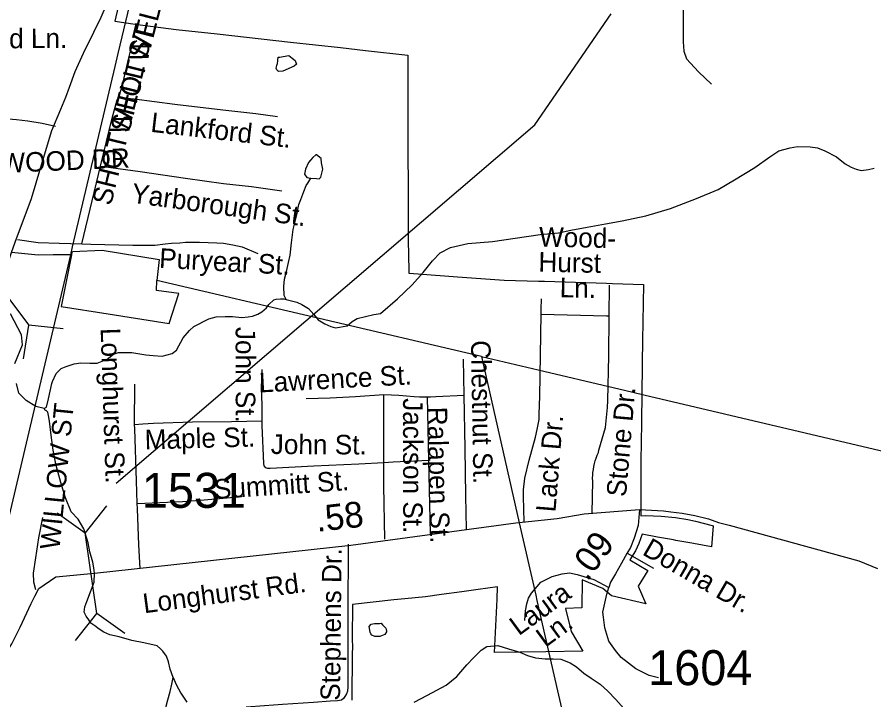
# Model space of a CAD drawing. Extents: x 1950930 to 2061844, y 904556 to 1017002.
# Drawn here: x 2009532 to 2013692, y 971512 to 974830 of the extents above; entities that cross this region are included whole.
import ezdxf

# ---------------------------------------------------------------- set-up
doc = ezdxf.new("R2010")
doc.units = 0
for name, color, linetype in [('Exist Boundary Political City Limit New', 7, 'Continuous'), ('Exist Hydrographic Creek Single Shore', 7, 'Continuous'), ('Exist Hydrographic Creek Single Shore Label', 7, 'Continuous'), ('Exist Hydrographic Lake Shore', 7, 'Continuous'), ('Exist Hydrographic Misc Water Feature', 7, 'Continuous'), ('Exist Railroad Mainline', 7, 'Continuous'), ('Exist Road Non-System Type 51', 7, 'Continuous'), ('Exist Road Non-System Type 51 Label', 7, 'Continuous'), ('Exist Road Primary US Attributed', 7, 'Continuous'), ('Exist Road Primary US Structure Standard Bridge CELL', 7, 'Continuous'), ('Exist Road Secondary Structure Pipe CELL', 7, 'Continuous'), ('Exist Road Secondary Type 51 Attributed', 7, 'Continuous'), ('Exist Road Secondary Type 51 Label', 7, 'Continuous'), ('Exist Road Secondary Type 51 Number Label', 7, 'Continuous'), ('Exist Utilities Electrical Transmission Line', 7, 'Continuous'), ('Map Preparation Boundary City Limit Buffer Line', 7, 'Continuous')]:
    doc.layers.add(name, color=color, linetype=linetype)

msp = doc.modelspace()

# ---------------------------------------------------------------- linework, layer by layer
at = {"layer": 'Exist Boundary Political City Limit New'}
msp.add_lwpolyline([(2010050.1, 975000), (2010006.1, 974810.4), (2010105.5, 974796), (2010141.9, 974791.3), (2010303.9, 974770.3), (2010502.9, 974748.4), (2010859.2, 974709), (2010980.2, 974695.6), (2011101.5, 974682.2), (2011222.9, 974668.8), (2011428.1, 974646.1), (2011428.9, 974468), (2011429.4, 974358.7), (2011429.5, 974314.8), (2011429.5, 974288.3), (2011429.6, 974254.4), (2011429.5, 974221.6), (2011429.8, 973956.3), (2011429.9, 973895.9), (2011430.2, 973747.2), (2011433, 973597.3), (2011433.2, 973586.6), (2011478.9, 973583), (2011669.5, 973568), (2011896.2, 973552), (2012064.1, 973547.6), (2012093.1, 973546.8), (2012193.1, 973543.6), (2012293, 973540.4), (2012393, 973537.2), (2012423, 973536.2), (2012572.9, 973531.4), (2012571.5, 973440.4), (2012570.1, 973349.4), (2012568.8, 973258.3), (2012567.1, 973149.8), (2012564.6, 972986.8), (2012563.1, 972878.5), (2012562.9, 972861.8), (2012561.8, 972761.8), (2012561, 972676.9), (2012560.4, 972470.1), (2012560.5, 972406.4), (2012584.8, 972408.7), (2012658.4, 972405.8), (2012728.6, 972397.9), (2012787.9, 972388.1), (2012825, 972380.4), (2012906.2, 972359.5), (2012912, 972357.9), (2012903.6, 972255.6), (2012816.1, 972271.6), (2012808, 972273.1), (2012730.1, 972287.4), (2012719.5, 972289.4), (2012641.4, 972303.8), (2012566.6, 972317.5), (2012550.2, 972272.5), (2012533.6, 972237.2), (2012507.6, 972192.5), (2012594.5, 972140.3), (2012546.6, 972064.3), (2012584.4, 971979.2), (2012417.9, 972017.4), (2012376.2, 972053.2), (2012275.4, 972095.9), (2012274.6, 971959.2), (2012194.8, 971955.6), (2012222.5, 971843.9), (2012279, 971749.6), (2012099.1, 971746.4), (2011850.4, 971742), (2011862.4, 972001.1), (2011865.1, 972061.1), (2011771.1, 972048.6), (2011691.8, 972037.9), (2011593, 972024.9), (2011514.4, 972013.3), (2011414.9, 972004), (2011360.8, 971997.8), (2011260.2, 971986.5), (2011160.9, 971975.3), (2011158.9, 971810.8), (2011159.5, 971765.6), (2011159.2, 971740.4), (2011158.9, 971715.2), (2011156.8, 971537.9), (2011156.4, 971510.8)], dxfattribs=at)
at = {"layer": 'Exist Hydrographic Creek Single Shore'}
for points in [[(2009520.3, 973146.6), (2009558.3, 973237.6), (2009553.5, 973285.6), (2009499.2, 973387.9)], [(2009662.5, 972928.7), (2009622.3, 972938.7), (2009576.3, 972966.6), (2009540.3, 973002.8), (2009528.5, 973050.6)], [(2010289.4, 971621), (2010275.2, 971661), (2010267.4, 971696.9), (2010257.1, 971725), (2010239.2, 971749), (2010227.4, 971761.1), (2010211.2, 971774.9), (2010147.2, 971789), (2010089, 971800.7), (2010027, 971818.7), (2009981.3, 971828.9), (2009953, 971840.6), (2009925.2, 971858.6), (2009913.2, 971868.7), (2009889.3, 971884.6), (2009879.1, 971900.6), (2009867, 971918.9), (2009857.2, 971938.8), (2009860.3, 971965.2), (2009869.8, 971990.8), (2009906.6, 972085.1), (2009908.2, 972128.3), (2009903.4, 972153.9), (2009898.6, 972181), (2009884.2, 972232.2), (2009876.2, 972275.3), (2009855.5, 972344.1), (2009828.3, 972390.4), (2009794.8, 972426.8), (2009766.7, 972494.6), (2009744.6, 972568.6), (2009720.7, 972650.8), (2009706.5, 972726.6), (2009696.5, 972798.7), (2009688.4, 972866.8), (2009684.4, 972894.7), (2009680.5, 972910.6), (2009672.5, 972918.6), (2009668.5, 972918.7), (2009662.5, 972928.7)], [(2010019.7, 971178.6), (2010019.6, 971222.9), (2010025.6, 971240.8), (2010035.5, 971276.7), (2010069.6, 971308.8), (2010117.5, 971354.8), (2010151.4, 971372.8), (2010191.5, 971409), (2010229.6, 971440.7), (2010251.5, 971468.8), (2010263.2, 971512.9), (2010275.2, 971553), (2010283.2, 971589), (2010289.4, 971621)]]:
    msp.add_lwpolyline(points, dxfattribs=at)
at = {"layer": 'Exist Hydrographic Creek Single Shore Label'}
for p in [(2009348.7, 973649.1), (2009562.6, 973169.2), (2009754.9, 973315.9)]:
    msp.add_line(p, (2009589.3, 973333.7), dxfattribs=at)
at = {"layer": 'Exist Hydrographic Lake Shore'}
msp.add_lwpolyline([(2010013.2, 972564.9), (2012044.8, 974307.4), (2012416, 974845.6)], dxfattribs=at)
at = {"layer": 'Exist Hydrographic Misc Water Feature'}
for points in [[(2010823.6, 974639.7), (2010851.6, 974643.7), (2010867.4, 974631.6), (2010881.6, 974619.5), (2010885.3, 974609.6), (2010887.5, 974601.6), (2010877.4, 974591.7), (2010821.5, 974567.6), (2010801.4, 974565.7), (2010793.4, 974573.7), (2010789.6, 974581.7), (2010793.6, 974601.6), (2010795.6, 974601.6), (2010797.6, 974621.5), (2010799.6, 974635.6), (2010807.4, 974635.5), (2010823.6, 974639.7)], [(2010838.2, 973457.6), (2010858.1, 973453.6), (2010890.1, 973445.4), (2010914.1, 973433.4), (2010946.2, 973413.7), (2010972.2, 973385.6), (2010994.3, 973359.5), (2011026.4, 973339.5), (2011054.3, 973327.4), (2011078.1, 973319.7), (2011134.1, 973329.7), (2011158.2, 973351.5), (2011182.1, 973365.8), (2011264.3, 973385.8), (2011296.2, 973389.7), (2011378.1, 973461.8), (2011450.1, 973529.9), (2011504.1, 973589.9), (2011548.3, 973646), (2011586.2, 973684), (2011636.3, 973709.9), (2011720, 973730.1), (2011840, 973740.1), (2011950, 973756.2), (2012072.1, 973774.3), (2012160.2, 973782.3), (2012220.2, 973794.2), (2012299.9, 973810.3), (2012388.2, 973826.5), (2012470.2, 973840.6), (2012584, 973864.5), (2012704.2, 973900.7), (2012830.2, 973948.6), (2012936.1, 973992.7), (2013015.8, 974039), (2013113.9, 974099), (2013185.9, 974151), (2013229.8, 974180.9), (2013285.9, 974195.2), (2013321.8, 974201), (2013381.8, 974199.1), (2013417.8, 974195), (2013454, 974181.2), (2013510.1, 974151.1), (2013552.1, 974117.1), (2013581.9, 974101.4), (2013606, 974091.4), (2013630.2, 974085.3), (2013666, 974089.1), (2013694, 974095.5)], [(2010957.7, 974047.5), (2010985.9, 974045.6), (2010998, 974043.7), (2011005.7, 974051.8), (2011011.7, 974071.7), (2011015.7, 974091.6), (2011009.8, 974121.6), (2011007.9, 974143.6), (2010985.7, 974161.8), (2010981.7, 974161.6), (2010967.7, 974147.7), (2010955.9, 974135.5), (2010945.8, 974123.6), (2010931.7, 974091.7), (2010927.9, 974067.5), (2010937.8, 974051.5), (2010957.7, 974047.5)], [(2010838.2, 973457.6), (2010828.1, 973477.5), (2010826, 973521.5), (2010830, 973557.6), (2010840, 973593.4), (2010850.1, 973637.5), (2010858.1, 973673.5), (2010863.9, 973733.4), (2010872.1, 973797.6), (2010890, 973869.4), (2010899.9, 973919.4), (2010909.9, 973943.5), (2010923.9, 973983.6), (2010935.9, 974011.5), (2010943.7, 974023.5), (2010957.7, 974047.5)], [(2009662.5, 972928.7), (2009674.4, 972934.7), (2009684.4, 972974.8), (2009700.5, 973050.6), (2009704.2, 973058.8), (2009720.5, 973098.8), (2009746.3, 973122.9), (2009770.4, 973132.9), (2009808.4, 973144.9), (2009840.4, 973150.8), (2009884.3, 973148.9), (2009920.4, 973148.8), (2009968.4, 973168.8), (2010000.4, 973193.1), (2010024.2, 973200.8), (2010088.2, 973201.1), (2010156.2, 973189.2), (2010192.2, 973185.2), (2010236.5, 973182.9), (2010284.3, 973195.1), (2010306.3, 973211), (2010338.4, 973271.1), (2010368.4, 973307.2), (2010390.1, 973327.1), (2010462.1, 973363.4), (2010498.4, 973373.1), (2010542.1, 973375.1), (2010578.2, 973375.4), (2010622.4, 973371.2), (2010654.3, 973373.5), (2010674.4, 973377.3), (2010700.2, 973387.3), (2010720.1, 973397.4), (2010742.1, 973417.3), (2010754.3, 973433.4), (2010778.1, 973455.6), (2010790.3, 973459.6), (2010810.3, 973461.5), (2010826.1, 973461.5), (2010838.2, 973457.6)], [(2011267.3, 971883.6), (2011291.2, 971883.8), (2011299.1, 971885.6), (2011305.2, 971877.6), (2011321.3, 971861.5), (2011323.2, 971857.5), (2011325.2, 971843.7), (2011317.3, 971829.7), (2011293.2, 971819.7), (2011269.2, 971819.6), (2011253.3, 971827.5), (2011249.2, 971833.4), (2011245.4, 971841.7), (2011241.4, 971869.7), (2011251.1, 971879.7), (2011267.3, 971883.6)], [(2011459.5, 971501.6), (2011523.6, 971535.7), (2011615.5, 971583.7), (2011667.5, 971625.9), (2011715.3, 971682), (2011749.2, 971717.7), (2011785.4, 971754.1), (2011813.3, 971771.9), (2011865.3, 971776), (2011917.4, 971759.9), (2011973.2, 971743.9), (2012009.3, 971728.1), (2012049.4, 971716.1), (2012095.3, 971712.2), (2012135.3, 971712), (2012171.4, 971710.3), (2012217.3, 971692.3), (2012247.4, 971672.3), (2012283.5, 971642.3), (2012319.5, 971618.3), (2012363.5, 971588.2), (2012399.5, 971554.3), (2012439.4, 971514.4), (2012477.5, 971470.3)], [(2010289.4, 971621), (2010303.5, 971586.9), (2010327.2, 971545.1), (2010355.5, 971501.1)]]:
    msp.add_lwpolyline(points, dxfattribs=at)
at = {"layer": 'Exist Railroad Mainline'}
msp.add_lwpolyline([(2010595, 976701.4), (2010578.3, 976678.2), (2010556.4, 976654.3), (2010536.3, 976612.1), (2010524.3, 976582.1), (2010502.4, 976550.1), (2010484.5, 976514.1), (2010472.4, 976470.1), (2010454.5, 976398.1), (2010388.6, 976138), (2010372.6, 976078.1), (2010350.8, 975991.9), (2010249, 975577.9), (2010195.1, 975383.8), (2010115.3, 975047.7), (2010020.9, 974653.8), (2010005.6, 974589.7), (2009799.4, 973714.5), (2009790.2, 973675.5), (2009326.3, 971707)], dxfattribs=at)
at = {"layer": 'Exist Road Non-System Type 51'}
for p, q in [((2009845.4, 973728.2), (2009937, 974105.3)), ((2012407.1, 973378.8), (2012408.5, 973527.8)), ((2011702.9, 972992.7), (2011699.9, 973167.7)), ((2010102, 972851.2), (2010102.8, 973046.4)), ((2011531, 972675.7), (2011524.5, 972985.4)), ((2011538.6, 972320.8), (2011531, 972675.7)), ((2012493.9, 972226), (2012621.4, 972152.1))]:
    msp.add_line(p, q, dxfattribs=at)
for points in [[(2012830.2, 975744.3), (2012827.9, 975732.6), (2012817.8, 975680.3), (2012809.6, 975631.4), (2012806.1, 975581.1), (2012800.5, 975508.3), (2012795.1, 975427.6), (2012792, 975349.9), (2012783.5, 975214.6), (2012780.5, 975125.4), (2012775.9, 975030.8), (2012766.6, 974862.4), (2012765.1, 974709.4), (2012769.8, 974665.6), (2012782.8, 974627.9), (2012839.6, 974564.9), (2012903.5, 974504.9)], [(2010021.6, 974437.3), (2010040, 974486.6), (2010076.2, 974639.4), (2010083.9, 974670.9), (2010092.6, 974690.4), (2010102.1, 974706.2), (2010113.5, 974716.2)], [(2009937, 974105.3), (2009993.8, 974339.5), (2010017.8, 974428.7), (2010021.6, 974437.3)], [(2010021.6, 974437.3), (2010033.2, 974439.2), (2010045.2, 974438.8), (2010099.8, 974432.5), (2010297, 974408), (2010530.2, 974379.2), (2010690.8, 974361.7), (2010796.1, 974347.3)], [(2009717.8, 974298.9), (2009652.9, 974313.6), (2009584, 974325.2), (2009528.5, 974331), (2009471.8, 974336.2), (2009401.1, 974329.8), (2009364.6, 974322.9), (2009296.4, 974295.7), (2009233.9, 974251.7), (2009166.1, 974196.4), (2009135.4, 974166.9), (2009119.8, 974153.7)], [(2009937, 974105.3), (2009951, 974104.1), (2010129.2, 974080.6), (2010350.1, 974047.9), (2010534.4, 974021.9), (2010669.8, 974007.4), (2010816.6, 973985.3)], [(2009533.4, 973749.2), (2009633.2, 973735.7), (2009735.6, 973731.1), (2009845.4, 973728.2)], [(2009845.4, 973728.2), (2009889.6, 973727.1), (2010092.8, 973721.4), (2010200.2, 973722.8), (2010251.2, 973727.9), (2010282, 973732.3), (2010321.4, 973734), (2010348.5, 973735.9), (2010378.8, 973735.9), (2010417.2, 973736.4), (2010460, 973735.6), (2010501.6, 973733.6), (2010533.8, 973731), (2010579.6, 973723.6), (2010624.2, 973713.7), (2010701.1, 973681.3)], [(2012076, 973386.1), (2012076.4, 973408.9), (2012078.2, 973461.7)], [(2011994.4, 972378.1), (2011990.6, 972500.7), (2011990.6, 972533.1), (2011997.8, 972589.4), (2012018.2, 972677.1), (2012049.4, 972788.6), (2012056.6, 972827), (2012066.2, 972875), (2012067.4, 972900.2), (2012069.8, 972989), (2012076, 973386.1)], [(2012076, 973386.1), (2012393.1, 973378), (2012407.1, 973378.8)], [(2012324.2, 972420.5), (2012326.8, 972574.9), (2012326.4, 972589.3), (2012326.8, 972603.6), (2012327.9, 972617.9), (2012329.8, 972632.2), (2012332.2, 972646.3), (2012335.2, 972660.3), (2012339.1, 972674.1), (2012343.6, 972687.7), (2012348.8, 972701.1), (2012354.4, 972714.2), (2012356.8, 972726.2), (2012388.5, 972836.4), (2012392.4, 972868.8), (2012395.8, 972901.3), (2012398.5, 972933.9), (2012400.8, 972966.4), (2012405.2, 973184.7), (2012407.1, 973378.8)], [(2010721.9, 972867.8), (2010722.2, 972945.9), (2010718.4, 973027), (2010721.2, 973118)], [(2010935.6, 972976.3), (2011051.6, 972979.8), (2011174.6, 972986.9), (2011311.8, 972996.4)], [(2011312.2, 972664.7), (2011311.6, 972809.3), (2011311.8, 972996.4)], [(2011311.8, 972996.4), (2011348.9, 972994.7), (2011386, 972992.4), (2011423, 972989.6), (2011460, 972986.3), (2011486.2, 972985.6), (2011512.6, 972985.4), (2011524.5, 972985.4)], [(2011524.5, 972985.4), (2011538.9, 972985.5), (2011565.2, 972986.1), (2011702.9, 972992.7)], [(2011713.1, 972342.4), (2011710.9, 972503.6), (2011707.4, 972734.3), (2011702.9, 972992.7)], [(2010102, 972851.2), (2010142.4, 972854.4), (2010194.4, 972856.3), (2010383.6, 972863.4), (2010573.2, 972865), (2010721.9, 972867.8)], [(2010114.5, 972467.2), (2010110.8, 972576.2), (2010103.1, 972829), (2010102, 972851.2)], [(2011312.2, 972664.7), (2011191.1, 972657.5), (2010971.8, 972647.9), (2010760.1, 972637), (2010749, 972636.1), (2010738.8, 972640.5), (2010731.8, 972649.3), (2010729.8, 972660.4), (2010721.8, 972845.7), (2010721.9, 972867.8)], [(2011531, 972675.7), (2011356.9, 972667.3), (2011312.2, 972664.7)], [(2011316.8, 972292.5), (2011312.8, 972551.8), (2011312.2, 972664.7)], [(2010114.5, 972467.2), (2010335, 972475.6), (2010440.6, 972484.4), (2010532.5, 972492.7), (2010621.6, 972500.9), (2010624.9, 972501.6)], [(2010129.4, 972150.2), (2010123, 972265.4), (2010115.5, 972440.3), (2010114.5, 972467.2)], [(2009622.5, 972046.7), (2009612.4, 972084.7), (2009611.4, 972128.5), (2009622.2, 972202.9), (2009636.5, 972300.2), (2009657.2, 972398.7)], [(2011139.1, 972269.8), (2011137.2, 971924.9), (2011137.2, 971574.9), (2011135.2, 971555.4), (2011130.8, 971541.1), (2011122.2, 971528.7), (2011115.8, 971518.9), (2011106, 971511.1), (2011087.1, 971507.9), (2011053.9, 971505.9), (2010970.6, 971499.4), (2010820.8, 971490.3), (2010733.5, 971483.1), (2010644.4, 971477.3)], [(2011996.9, 971898.6), (2012000.4, 971944.8), (2012006.1, 971979.3), (2012015.2, 972006.9), (2012029.1, 972031.1), (2012075.2, 972084.1), (2012129.4, 972111.8), (2012178.9, 972125.6), (2012213.5, 972129.1), (2012250.4, 972122.2), (2012332.1, 972098), (2012405.1, 972058.3)], [(2012646.1, 971619.8), (2012601.2, 971631.3), (2012535.5, 971663.6), (2012465.2, 971718.9), (2012436.5, 971752.3), (2012405.4, 971798.4), (2012385.8, 971861.8), (2012378.9, 971914.8), (2012376.5, 971937.8), (2012382.2, 971967.8), (2012395, 972026.6), (2012405.1, 972058.3)]]:
    msp.add_lwpolyline(points, dxfattribs=at)
at = {"layer": 'Exist Road Primary US Attributed'}
msp.add_lwpolyline([(2009408.2, 973365.1), (2009441.7, 973486.5), (2009470.5, 973582.4), (2009505.1, 973686.6), (2009522, 973737.3), (2009601.8, 973949.5), (2009669.7, 974177.5), (2009699.7, 974279.5), (2009743.6, 974383.5), (2009767.6, 974441.6), (2009785.6, 974489.6), (2009813.4, 974565.5), (2009853.5, 974655.7), (2009903.4, 974757.7), (2009939.4, 974829.7), (2010013.3, 974999.6)], dxfattribs=at)
at = {"layer": 'Exist Road Secondary Structure Pipe CELL'}
for p, q in [((2009965.4, 972454.9), (2009861.9, 972324.4)), ((2009726, 972420.6), (2009861.9, 972324.4)), ((2009918.2, 971931.6), (2009861.9, 972324.4)), ((2009814.7, 971801.1), (2009918.2, 971931.6)), ((2010054.1, 971835.4), (2009918.2, 971931.6))]:
    msp.add_line(p, q, dxfattribs=at)
at = {"layer": 'Exist Road Secondary Type 51 Attributed'}
for points in [[(2009326.3, 971707), (2009356, 971702.2), (2009402.2, 971701.9), (2009451.8, 971718.8), (2009481.1, 971745.2), (2009506.6, 971784.4), (2009546.6, 971865.5), (2009599.9, 971980.5), (2009618.5, 972015.7), (2009637, 972052.9), (2009719.1, 972109.6), (2009908.2, 972128.3), (2011151.4, 972263.7), (2011953.3, 972372.6), (2012153.7, 972394.2), (2012285.6, 972416.4), (2012554, 972437.2)], [(2012554, 972437.2), (2012546.8, 972359.9), (2012528.2, 972297.4), (2012509.6, 972252.2), (2012492.3, 972223), (2012465.7, 972176.4), (2012436.5, 972124.6), (2012412.6, 972084.7), (2012405.1, 972058.3)], [(2012554, 972437.2), (2012669.7, 972430.4), (2012705.9, 972426.5), (2012761.6, 972419.7), (2012823.1, 972407.9), (2012889.6, 972392.3), (2012937.1, 972375.1), (2012989.8, 972361.5), (2013618.7, 972187.8), (2013709.1, 972150.2)]]:
    msp.add_lwpolyline(points, dxfattribs=at)
at = {"layer": 'Exist Utilities Electrical Transmission Line'}
for p, q in [((2009796.2, 973675.6), (2009790.2, 973675.5)), ((2011786.5, 973180.7), (2010210.1, 973549.7)), ((2011786.5, 973180.7), (2012088.7, 973109.4)), ((2011786.5, 973180.7), (2011970.2, 972372.1)), ((2012088.7, 973109.4), (2012405.6, 973034.6)), ((2012405.6, 973034.6), (2012481.7, 973016.7)), ((2012481.7, 973016.7), (2012574.7, 972994.7)), ((2011970.2, 972372.1), (2012049.8, 972021.4)), ((2012049.8, 972021.4), (2012055.7, 971995.6)), ((2012055.7, 971995.6), (2012138, 971633.5)), ((2012138, 971633.5), (2012462.4, 970205.7))]:
    msp.add_line(p, q, dxfattribs=at)
for points in [[(2009790.2, 973675.5), (2009706.1, 973675.4), (2009634.1, 973673.3), (2009505.1, 973686.6)], [(2009796.2, 973675.6), (2009746.1, 973423.3), (2009974.2, 973387.6), (2010270.4, 973341.8), (2010316.2, 973487.7), (2010208.3, 973501.7), (2010210.1, 973549.7)], [(2009796.2, 973675.6), (2009800.1, 973691.5), (2009944.1, 973697.5), (2010222.2, 973651.7), (2010210.1, 973549.7)], [(2012574.7, 972994.7), (2014925.2, 972440.3), (2017305.2, 971722.8)]]:
    msp.add_lwpolyline(points, dxfattribs=at)
at = {"layer": 'Map Preparation Boundary City Limit Buffer Line'}
msp.add_lwpolyline([(2010050.1, 975000), (2010006.1, 974810.4), (2010105.5, 974796), (2010141.9, 974791.3), (2010303.9, 974770.3), (2010502.9, 974748.4), (2010859.2, 974709), (2010980.2, 974695.6), (2011101.5, 974682.2), (2011222.9, 974668.8), (2011428.1, 974646.1), (2011428.9, 974468), (2011429.4, 974358.7), (2011429.5, 974314.8), (2011429.5, 974288.3), (2011429.6, 974254.4), (2011429.5, 974221.6), (2011429.8, 973956.3), (2011429.9, 973895.9), (2011430.2, 973747.2), (2011433, 973597.3), (2011433.2, 973586.6), (2011478.9, 973583), (2011669.5, 973568), (2011896.2, 973552), (2012064.1, 973547.6), (2012093.1, 973546.8), (2012193.1, 973543.6), (2012293, 973540.4), (2012393, 973537.2), (2012423, 973536.2), (2012572.9, 973531.4), (2012571.5, 973440.4), (2012570.1, 973349.4), (2012568.8, 973258.3), (2012567.1, 973149.8), (2012564.6, 972986.8), (2012563.1, 972878.5), (2012562.9, 972861.8), (2012561.8, 972761.8), (2012561, 972676.9), (2012560.4, 972470.1), (2012560.5, 972406.4), (2012584.8, 972408.7), (2012658.4, 972405.8), (2012728.6, 972397.9), (2012787.9, 972388.1), (2012825, 972380.4), (2012906.2, 972359.5), (2012912, 972357.9), (2012903.6, 972255.6), (2012816.1, 972271.6), (2012808, 972273.1), (2012730.1, 972287.4), (2012719.5, 972289.4), (2012641.4, 972303.8), (2012566.6, 972317.5), (2012550.2, 972272.5), (2012533.6, 972237.2), (2012507.6, 972192.5), (2012594.5, 972140.3), (2012546.6, 972064.3), (2012584.4, 971979.2), (2012417.9, 972017.4), (2012376.2, 972053.2), (2012275.4, 972095.9), (2012274.6, 971959.2), (2012194.8, 971955.6), (2012222.5, 971843.9), (2012279, 971749.6), (2012099.1, 971746.4), (2011850.4, 971742), (2011862.4, 972001.1), (2011865.1, 972061.1), (2011771.1, 972048.6), (2011691.8, 972037.9), (2011593, 972024.9), (2011514.4, 972013.3), (2011414.9, 972004), (2011360.8, 971997.8), (2011260.2, 971986.5), (2011160.9, 971975.3), (2011158.9, 971810.8), (2011159.5, 971765.6), (2011159.2, 971740.4), (2011158.9, 971715.2), (2011156.8, 971537.9), (2011156.4, 971510.8)], dxfattribs=at)

# ---------------------------------------------------------------- texts
at = {"layer": 'Exist Road Non-System Type 51 Label'}
for s, rotation, p in [('  SHOTWELL ST', 75.6991, (2010058, 974195.4)), ('  SHOTWELL ST', 76.3165, (2009970.7, 973841.7)), ('Edgewood Ln.', 0.3661, (2008963.4, 974675.3)), ('Lankford St.', 353.3903, (2010177, 974273.3)), ('  FORRESTWOOD DR', 2.4108, (2008776, 974044.1)), ('Yarborough St.', 352.2324, (2010082.4, 973929.2)), ('Wood-', 358.7534, (2012064.9, 973715.7)), ('Puryear St.', 356.853, (2010219.7, 973612.6)), ('Hurst', 358.7534, (2012062.3, 973593.7)), ('   Ln.', 358.7534, (2012059.6, 973471.7)), ('Longhurst St.', 271.8749, (2009937.1, 973318.4)), ('John St.', 270.1019, (2010592.5, 973324.8)), ('Chestnut St.', 270.9946, (2011735.3, 973259.4)), ('Lawrence St.', 3.0455, (2010709.2, 973006.1)), ('Stone Dr.', 85.0106, (2012487.8, 972496.3)), ('Jackson St.', 270.0729, (2011405.6, 972978.5)), ('  WILLOW ST', 84.3336, (2009730.1, 972169.2)), ('Ralapen St.', 271.1842, (2011524.6, 972935.7)), ('Lack Dr.', 85.3728, (2012145.6, 972422.2)), ('Maple St.', 1.5408, (2010152.3, 972729.4)), ('John St.', 359.6775, (2010763, 972707.3)), ('Summitt St.', 3.8237, (2010490.4, 972488.4)), ('Donna Dr.', 329.9181, (2012562.6, 972221.1)), ('Stephens Dr.', 89.3268, (2011099.4, 971507.8)), ('Laura ', 36.2213, (2011967.6, 971821.1)), ('  Ln.', 36.2213, (2012039.7, 971722.7))]:
    msp.add_text(s, height=95, rotation=rotation, dxfattribs=at).set_placement(p)
at = {"layer": 'Exist Road Primary US Structure Standard Bridge CELL'}
for s, rotation, p in [('.58', 6.527, (2010988.4, 972328.7)), ('.09', 53.4109, (2012299.8, 972083.9))]:
    msp.add_text(s, height=125, rotation=rotation, dxfattribs=at).set_placement(p)
at = {"layer": 'Exist Road Secondary Type 51 Label'}
msp.add_text('Longhurst Rd.', height=95, rotation=7.5494, dxfattribs=at).set_placement((2010148.7, 971932.9))
at = {"layer": 'Exist Road Secondary Type 51 Number Label'}
for s, p in [('1531', (2010137.4, 972445.6)), ('1604', (2012596.3, 971583.8))]:
    msp.add_text(s, height=170, dxfattribs=at).set_placement(p)

doc.saveas('drawing.dxf')
